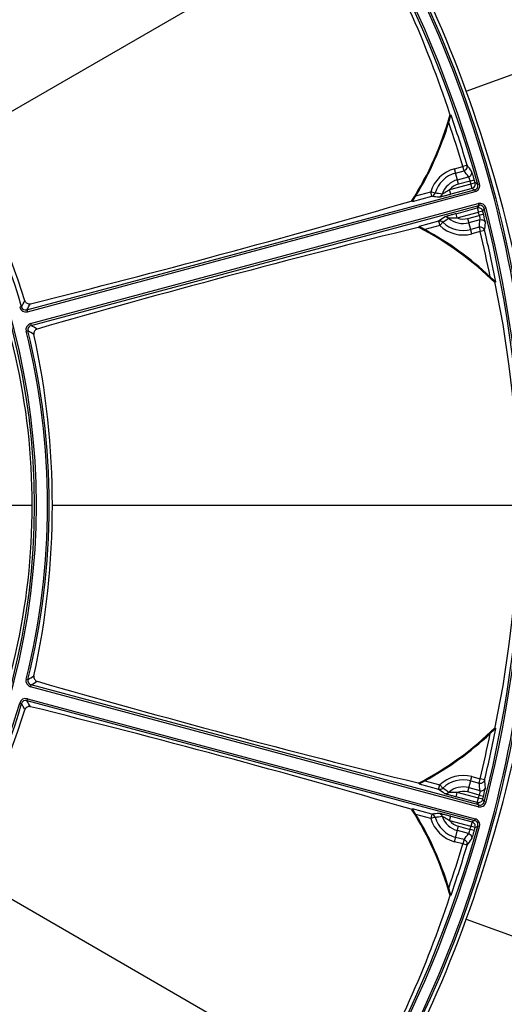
# Model space of a CAD drawing. Header units: millimetres. Extents: x 0 to 420, y -341 to 792.
# Tile 317 of 325: x 377 to 386, y 216 to 234. Entities that reach past the tile are written whole.
import ezdxf

# ---------------------------------------------------------------- set-up
doc = ezdxf.new("R2010")
doc.units = ezdxf.units.MM
doc.header["$LTSCALE"] = 23.1
doc.layers.get('0').update_dxf_attribs({"linetype": 'CONTINUOUS'})
doc.layers.add('DIM_PILOTEES', color=7, linetype='CONTINUOUS')
doc.styles.get("Standard").update_dxf_attribs({"font": 'txt', "width": 0.7})
doc.styles.add('TEXTSTYLE_4', font='txt')
doc.dimstyles.new('DIMSTYLE_3', dxfattribs={"dimtxt": 2.5, "dimasz": 3.5, "dimexe": 2, "dimexo": 0, "dimtad": 1, "dimdec": 0, "dimlfac": 5.882353, "dimdsep": 46, "dimtxsty": 'Standard', "dimblk": '_FILLED', "dimblk1": '_FILLED', "dimblk2": '_FILLED', "dimcen": 0.09, "dimazin": 2, "dimtp": 0.8, "dimtm": 0.8, "dimtfac": 1, "dimtdec": 0, "dimtofl": 0, "dimtmove": 0, "dimatfit": 3, "dimldrblk": '_FILLED', "dimfxl": 0, "dimtolj": 1, "dimarcsym": 0})
doc.dimstyles.new('DIMSTYLE_5', dxfattribs={"dimtxt": 2.5, "dimasz": 3.5, "dimexe": 2, "dimexo": 0, "dimtad": 1, "dimdec": 0, "dimlfac": 5.882353, "dimdsep": 46, "dimtxsty": 'Standard', "dimblk": '_FILLED', "dimblk1": '_FILLED', "dimblk2": '_FILLED', "dimcen": 0.09, "dimazin": 2, "dimtp": 0.8, "dimtm": 0.8, "dimtfac": 1, "dimtdec": 0, "dimtmove": 0, "dimatfit": 2, "dimldrblk": '_FILLED', "dimfxl": 0, "dimtolj": 1, "dimarcsym": 0})

# ---------------------------------------------------------------- blocks, each defined once
blk = doc.blocks.new('_FILLED')
at = {"color": 0, "linetype": 'ByBlock'}
blk.add_solid([(0, 0), (-1, 0.1429), (-1, -0.1429)], dxfattribs=at)
blk = doc.blocks.new('*D9')
at = {"layer": 'DIM_PILOTEES', "color": 2, "linetype": 'Continuous'}
for p, q in [((322.755, 216.718), (322.755, 271.478)), ((404.884, 216.276), (404.884, 271.478)), ((322.755, 269.478), (363.82, 269.478)), ((404.884, 269.478), (363.82, 269.478))]:
    blk.add_line(p, q, dxfattribs=at)
at = {"layer": 'DIM_PILOTEES', "color": 2, "linetype": 'Continuous', "xscale": 3.5, "yscale": 3.5, "zscale": 3.5, "rotation": 180}
blk.add_blockref('_FILLED', (322.755, 269.478), dxfattribs=at)
at = {"layer": 'DIM_PILOTEES', "color": 2, "linetype": 'Continuous', "xscale": 3.5, "yscale": 3.5, "zscale": 3.5}
blk.add_blockref('_FILLED', (404.884, 269.478), dxfattribs=at)
at = {"layer": 'DIM_PILOTEES', "color": 2, "linetype": 'Continuous', "insert": (363.82, 272.603), "char_height": 2.5, "width": 8.57143, "attachment_point": 2, "line_spacing_factor": 0.9}
blk.add_mtext('{\\ftxt;\\W0.0001;\\H0.0001;\\~}{\\ftxt;\\W2.2857142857;\\H2.5; }{\\ftxt;\\W0.0001;\\H0.0001;\\~}', dxfattribs=at)
blk = doc.blocks.new('*D10')
at = {"layer": 'DIM_PILOTEES', "color": 2, "linetype": 'Continuous'}
for p, q in [((363.805, 225.178), (394.111, 263.644)), ((385.898, 253.221), (363.805, 225.178)), ((341.711, 197.135), (363.805, 225.178))]:
    blk.add_line(p, q, dxfattribs=at)
at = {"layer": 'DIM_PILOTEES', "color": 2, "linetype": 'Continuous', "xscale": 3.5, "yscale": 3.5, "zscale": 3.5}
for p, rotation in [((385.898, 253.221), 51.7666965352), ((341.711, 197.135), 231.7666965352)]:
    blk.add_blockref('_FILLED', p, dxfattribs=dict(at, rotation=rotation))
at = {"layer": 'DIM_PILOTEES', "color": 2, "linetype": 'Continuous', "insert": (385.947, 258.331), "char_height": 2.5, "width": 13.83929, "attachment_point": 1, "rotation": 51.7667, "line_spacing_factor": 0.9, "style": 'TEXTSTYLE_4'}
blk.add_mtext('{\\ftxt;\\W0.0001;\\H0.0001;\\~}{\\ftxt;\\W1.3333333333;\\H2.5; }{\\ftxt;\\W0.0001;\\H0.0001;\\~}{\\ftxt;\\W0.0001;\\H0.0001;\\~}{\\ftxt;\\W2.3571428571;\\H2.5; }{\\ftxt;\\W0.0001;\\H0.0001;\\~}', dxfattribs=at)

msp = doc.modelspace()

# ---------------------------------------------------------------- linework, layer by layer
at = {"color": 7, "linetype": 'Continuous'}
for p, q in [((375.7294, 232.0626), (383.4113, 236.4977)), ((385.4555, 233.0581), (394.0679, 236.1927)), ((385.1513, 232.6026), (385.1658, 232.603)), ((385.2318, 231.5835), (385.392, 231.6264)), ((385.3103, 231.2908), (385.2318, 231.5835)), ((385.2538, 231.5017), (385.4139, 231.5446)), ((385.4734, 231.6507), (385.392, 231.6264)), ((385.4139, 231.5446), (385.392, 231.6264)), ((385.2883, 231.3726), (385.4982, 231.4288)), ((385.5279, 231.3491), (385.3103, 231.2908)), ((385.5279, 231.3491), (385.6096, 231.3723)), ((385.6262, 231.3137), (385.5444, 231.2907)), ((385.6752, 231.2856), (385.6262, 231.3137)), ((377.0887, 228.896), (385.6153, 231.1807)), ((377.0978, 228.862), (385.6245, 231.1467)), ((384.4945, 231.0641), (384.7812, 231.141)), ((384.8032, 231.0589), (384.7812, 231.141)), ((384.8626, 231.1176), (384.7812, 231.141)), ((385.5444, 231.2907), (385.1391, 231.1821)), ((385.1611, 231.1), (385.1391, 231.1821)), ((385.5664, 231.2086), (385.1611, 231.1)), ((385.5664, 231.2086), (385.5444, 231.2907)), ((385.6153, 231.1807), (385.5664, 231.2086)), ((385.6153, 231.1807), (385.6245, 231.1467)), ((385.6752, 231.2856), (385.7091, 231.2951)), ((384.4065, 230.9669), (384.4229, 230.9713)), ((384.4317, 230.9593), (384.4229, 230.9713)), ((384.4317, 230.9593), (384.8032, 231.0589)), ((377.159, 228.6336), (385.6856, 230.9184)), ((377.1681, 228.5998), (385.6947, 230.8845)), ((385.261, 230.7272), (385.6663, 230.8358)), ((385.283, 230.6452), (385.6883, 230.7538)), ((385.6947, 230.8845), (385.6663, 230.8358)), ((385.6663, 230.8358), (385.6883, 230.7538)), ((385.6856, 230.9184), (385.6947, 230.8845)), ((385.7706, 230.7748), (385.6883, 230.7538)), ((385.799, 230.8235), (385.7706, 230.7748)), ((385.833, 230.8323), (385.799, 230.8235)), ((384.9305, 230.5839), (384.5589, 230.4844)), ((384.9305, 230.5839), (384.9525, 230.5019)), ((385.0112, 230.5628), (384.9525, 230.5019)), ((385.283, 230.6452), (385.261, 230.7272)), ((385.4856, 230.6366), (385.7032, 230.6949)), ((385.564, 230.3439), (385.4856, 230.6366)), ((385.7173, 230.611), (385.5075, 230.5548)), ((385.7855, 230.7157), (385.7032, 230.6949)), ((384.5409, 230.4653), (384.5573, 230.4697)), ((384.5573, 230.4697), (384.5589, 230.4844)), ((384.9525, 230.5019), (384.6657, 230.425)), ((385.7022, 230.4686), (385.5421, 230.4257)), ((385.7241, 230.3868), (385.564, 230.3439)), ((385.7022, 230.4686), (385.7241, 230.3868)), ((385.8068, 230.4065), (385.7241, 230.3868)), ((386.0166, 229.428), (386.0038, 229.4211)), ((376.985, 228.9547), (376.9512, 228.945)), ((377.0887, 228.896), (377.0978, 228.862)), ((377.0736, 228.4886), (377.1076, 228.4971)), ((377.159, 228.6336), (377.1681, 228.5998)), ((369.0742, 225.1778), (377.184, 225.1778)), ((377.5742, 225.1778), (386.4445, 225.1778)), ((377.0736, 221.867), (377.1076, 221.8585)), ((377.159, 221.722), (377.1681, 221.7558)), ((385.6947, 219.4711), (377.1681, 221.7558)), ((385.6856, 219.4373), (377.159, 221.722)), ((376.9512, 221.4106), (376.985, 221.4009)), ((377.0978, 221.4936), (377.0887, 221.4596)), ((377.0887, 221.4596), (385.6153, 219.1749)), ((377.0978, 221.4936), (385.6245, 219.2089)), ((386.0038, 220.9345), (386.0166, 220.9277)), ((384.5409, 219.8904), (384.5573, 219.886)), ((384.5589, 219.8712), (384.5573, 219.886)), ((384.5589, 219.8712), (384.9305, 219.7717)), ((384.6657, 219.9306), (384.9525, 219.8538)), ((385.4856, 219.719), (385.564, 220.0117)), ((385.5421, 219.9299), (385.7022, 219.887)), ((385.564, 220.0117), (385.7241, 219.9688)), ((385.7022, 219.887), (385.7241, 219.9688)), ((385.8068, 219.9491), (385.7241, 219.9688)), ((384.9305, 219.7717), (384.9525, 219.8538)), ((385.0112, 219.7928), (384.9525, 219.8538)), ((385.261, 219.6284), (385.283, 219.7104)), ((385.6883, 219.6018), (385.283, 219.7104)), ((385.7032, 219.6607), (385.4856, 219.719)), ((385.5075, 219.8008), (385.7173, 219.7446)), ((385.6663, 219.5198), (385.261, 219.6284)), ((385.6663, 219.5198), (385.6883, 219.6018)), ((385.6947, 219.4711), (385.6663, 219.5198)), ((385.7706, 219.5809), (385.6883, 219.6018)), ((385.7032, 219.6607), (385.7855, 219.6399)), ((385.799, 219.5321), (385.7706, 219.5809)), ((385.833, 219.5234), (385.799, 219.5321)), ((384.4065, 219.3887), (384.4229, 219.3843)), ((384.4229, 219.3843), (384.4317, 219.3963)), ((384.8032, 219.2967), (384.4317, 219.3963)), ((385.6856, 219.4373), (385.6947, 219.4711)), ((384.7812, 219.2147), (384.4945, 219.2915)), ((384.8032, 219.2967), (384.7812, 219.2147)), ((384.8626, 219.2381), (384.7812, 219.2147)), ((385.1391, 219.1735), (385.1611, 219.2556)), ((385.1391, 219.1735), (385.5444, 219.0649)), ((385.1611, 219.2556), (385.5664, 219.147)), ((385.5664, 219.147), (385.5444, 219.0649)), ((385.6153, 219.1749), (385.5664, 219.147)), ((385.6245, 219.2089), (385.6153, 219.1749)), ((385.2318, 218.7721), (385.3103, 219.0648)), ((385.4982, 218.9268), (385.2883, 218.983)), ((385.3103, 219.0648), (385.5279, 219.0065)), ((385.6096, 218.9833), (385.5279, 219.0065)), ((385.6262, 219.0419), (385.5444, 219.0649)), ((385.6262, 219.0419), (385.6752, 219.07)), ((385.7091, 219.0605), (385.6752, 219.07)), ((385.392, 218.7292), (385.2318, 218.7721)), ((385.4139, 218.811), (385.2538, 218.8539)), ((385.4139, 218.811), (385.392, 218.7292)), ((385.4734, 218.7049), (385.392, 218.7292)), ((375.7294, 218.293), (383.4113, 213.8579)), ((385.1658, 217.7526), (385.1513, 217.7531)), ((385.4555, 217.2975), (394.0679, 214.1629))]:
    msp.add_line(p, q, dxfattribs=at)
for radius in [33.745, 33.575, 33.405, 33.3124, 32.6694, 32.6636]:
    msp.add_circle((363.8046, 225.1778), radius, dxfattribs=at)
for centre, radius, start, end in [((363.8046, 225.1778), 32.725, 4.77875, 171.54338), ((363.8046, 225.1778), 22.7074, 15.60358, 43.5575), ((363.8046, 225.1778), 22.7426, 15.60358, 43.5575), ((365.5548, 226.1868), 20.6197, 18.18403, 30.0036), ((364.4946, 225.4289), 22.2076, 10.28428, 29.71572), ((364.4946, 225.4289), 22.2416, 10.28428, 29.71572), ((360.9526, 224.1398), 26.0755, 12.49809, 27.50191), ((363.8046, 225.1778), 13.7109, 15.98979, 44.01021), ((362.528, 224.4407), 15.2437, 17.68467, 42.31533), ((379.4104, 234.1878), 5.95, 327.22492, 344.67678), ((363.8046, 225.1778), 22.6011, 19.17856, 19.22959), ((379.4104, 234.1878), 5.9558, 327.3118, 344.56356), ((379.4104, 234.1878), 5.967, 328.43308, 343.22198), ((363.8046, 225.1778), 22.5299, 16.63201, 18.87232), ((363.8046, 225.1778), 22.6149, 16.63201, 19.16766), ((363.8046, 225.1778), 13.4297, 331.02323, 28.97677), ((363.8046, 225.1778), 13.4647, 331.02323, 28.97677), ((385.3979, 230.9637), 0.6417, 105, 163.96464), ((385.3979, 230.9637), 0.557, 105, 163.96464), ((363.4502, 215.4706), 27.2172, 35.89683, 36.19833), ((363.4154, 215.5478), 27.3104, 35.8289, 36.13038), ((385.3979, 230.9637), 0.4233, 105, 161.17138), ((363.8046, 225.1778), 22.5828, 15.70515, 15.8592), ((385.5443, 231.2908), 0.0851, 285.06938, 15.63567), ((363.8046, 225.1778), 22.6678, 15.70515, 15.8592), ((384.7809, 231.1408), 0.0849, 285.20599, 344.09501), ((383.2498, 217.9831), 13.2331, 82.41171, 82.99946), ((385.3979, 230.9637), 0.3386, 105, 139.84277), ((385.5934, 231.2627), 0.0849, 284.9554, 15.64818), ((385.5934, 231.2628), 0.1202, 284.98907, 15.61451), ((332.5003, 409.2411), 185.677, 283.915877, 286.23343), ((388.0588, 263.627), 32.7304, 264.29148, 264.53048), ((384.9168, 231.1275), 0.0849, 285.20391, 341.32383), ((385.6882, 230.7537), 0.0851, 14.36433, 104.93062), ((385.7167, 230.8024), 0.12, 14.38948, 105.00695), ((363.8046, 225.1778), 22.5828, 14.1408, 14.29485), ((385.7167, 230.8025), 0.0849, 14.35597, 105.04045), ((363.8046, 225.1778), 22.6678, 14.1408, 14.29485), ((363.8046, 225.1778), 22.7074, 345.60357, 14.39643), ((363.8046, 225.1778), 22.7425, 345.60357, 14.39643), ((404.0271, 204.0165), 32.7186, 125.46947, 125.70856), ((384.9522, 230.5018), 0.0849, 45.90499, 104.79402), ((377.0463, 241.1324), 13.2347, 307.00057, 307.58825), ((385.3979, 230.9637), 0.557, 226.03536, 285), ((385.0632, 230.5813), 0.0849, 48.67617, 104.79609), ((385.3979, 230.9637), 0.4233, 228.82862, 285), ((385.3979, 230.9637), 0.3386, 250.15723, 285), ((358.6441, 233.4073), 27.2172, 353.80167, 354.10317), ((428.7259, 50.1221), 185.677, 103.76657, 106.084123), ((381.8246, 225.1778), 5.95, 45.32322, 62.77508), ((381.8246, 225.1778), 5.9558, 45.43644, 62.6882), ((381.8246, 225.1778), 5.967, 46.77802, 61.56692), ((385.3979, 230.9637), 0.6417, 226.03536, 285), ((363.8046, 225.1778), 22.5299, 11.12768, 13.36799), ((358.6525, 233.323), 27.3104, 353.86962, 354.1711), ((363.8046, 225.1778), 22.6149, 10.83234, 13.36799), ((363.8046, 225.1778), 22.6011, 10.77041, 10.82144), ((365.8124, 225.1778), 20.6321, 348.18761, 11.81239), ((342.9319, 248.364), 39.1961, 330.31814, 330.5144), ((377.0667, 228.9781), 0.1202, 195.98111, 285.00868), ((377.0667, 228.978), 0.0849, 195.94882, 285.04097), ((342.6519, 248.3833), 39.5683, 330.49507, 330.69072), ((377.19, 228.5177), 0.12, 104.98721, 194.02302), ((377.19, 228.5178), 0.0849, 104.95507, 194.05516), ((357.3214, 194.6616), 39.1961, 59.4856, 59.68187), ((363.8046, 225.1778), 13.7108, 345.98977, 14.01023), ((357.0886, 194.5049), 39.5682, 59.30928, 59.50495), ((363.8046, 225.1778), 13.6758, 345.98977, 14.01023), ((362.3305, 225.1778), 15.2437, 347.68467, 12.31533), ((363.8046, 225.1778), 32.725, 188.45598, 355.22125), ((377.19, 221.8379), 0.12, 165.97698, 255.01279), ((377.19, 221.8379), 0.0849, 165.94483, 255.04493), ((357.3214, 255.694), 39.1961, 300.31813, 300.5144), ((357.0886, 255.8507), 39.5682, 300.49505, 300.69072), ((428.7259, 400.2335), 185.677, 253.915877, 256.23343), ((363.8046, 225.1778), 13.6756, 315.98979, 344.01021), ((363.8046, 225.1778), 13.7109, 315.98979, 344.01021), ((377.0667, 221.3775), 0.1202, 74.99367, 164.01654), ((377.0667, 221.3776), 0.0849, 74.96138, 164.04883), ((342.9319, 201.9917), 39.1961, 29.4856, 29.68186), ((342.6519, 201.9723), 39.5683, 29.30928, 29.50493), ((362.528, 225.9149), 15.2437, 317.68467, 342.31533), ((332.5003, 41.1145), 185.677, 73.76657, 76.084123), ((364.4946, 224.9267), 22.2076, 330.28428, 349.71572), ((364.4946, 224.9267), 22.2416, 330.28428, 349.71572), ((381.8246, 225.1778), 5.95, 297.22492, 314.67678), ((381.8246, 225.1778), 5.9558, 297.3118, 314.56356), ((381.8246, 225.1778), 5.967, 298.43308, 313.22198), ((363.8046, 225.1778), 22.5299, 346.63201, 348.87232), ((363.8046, 225.1778), 22.6149, 346.63201, 349.16766), ((363.8046, 225.1778), 22.6011, 349.17856, 349.22959), ((360.9526, 226.2159), 26.0755, 332.49809, 347.50191), ((385.3979, 219.3919), 0.6417, 75, 133.96464), ((385.3979, 219.3919), 0.557, 75, 133.96464), ((358.6441, 216.9483), 27.2172, 5.89683, 6.19833), ((358.6526, 217.0326), 27.3104, 5.8289, 6.13038), ((384.9522, 219.8538), 0.0849, 255.20599, 314.09502), ((404.0272, 246.3393), 32.7189, 234.29144, 234.53053), ((377.0463, 209.2232), 13.2346, 52.41175, 52.99943), ((385.0632, 219.7743), 0.0849, 255.20391, 311.32383), ((385.3979, 219.3919), 0.4233, 75, 131.17138), ((385.3979, 219.3919), 0.3386, 75, 109.84277), ((385.6882, 219.602), 0.0851, 255.06938, 345.63567), ((385.7167, 219.5532), 0.12, 254.99298, 345.61059), ((363.8046, 225.1778), 22.5828, 345.70515, 345.8592), ((385.7167, 219.5531), 0.0849, 254.95947, 345.6441), ((363.8046, 225.1778), 22.6678, 345.70515, 345.8592), ((379.4104, 216.1678), 5.95, 15.32322, 32.77508), ((379.4104, 216.1678), 5.9558, 15.43644, 32.6882), ((388.0575, 186.7422), 32.7167, 95.46946, 95.70857), ((384.9168, 219.2281), 0.0849, 18.67617, 74.79609), ((379.4104, 216.1678), 5.967, 16.77802, 31.56692), ((385.3979, 219.3919), 0.6417, 196.03536, 255), ((384.7809, 219.2148), 0.0849, 15.90499, 74.79402), ((383.2495, 232.3743), 13.2349, 277.00058, 277.58824), ((385.3979, 219.3919), 0.557, 196.03536, 255), ((385.3979, 219.3919), 0.4233, 198.82862, 255), ((385.3979, 219.3919), 0.3386, 220.15723, 255), ((385.5443, 219.0649), 0.0851, 344.36433, 74.93062), ((385.5934, 219.0929), 0.0849, 344.34907, 75.04734), ((385.5934, 219.0928), 0.1202, 344.38274, 75.01368), ((363.8046, 225.1778), 22.7074, 316.4425, 344.39642), ((363.8046, 225.1778), 22.7426, 316.4425, 344.39642), ((363.8046, 225.1778), 22.5828, 344.1408, 344.29485), ((363.8046, 225.1778), 22.6678, 344.1408, 344.29485), ((363.4502, 234.885), 27.2172, 323.80167, 324.10317), ((363.4154, 234.8078), 27.3104, 323.86962, 324.1711), ((363.8046, 225.1778), 22.5299, 341.12768, 343.36799), ((363.8046, 225.1778), 22.6149, 340.83234, 343.36799), ((365.5868, 224.1545), 20.5848, 329.98638, 341.82602), ((363.8046, 225.1778), 22.6011, 340.77041, 340.82144)]:
    msp.add_arc(centre, radius, start, end, dxfattribs=at)
for points, knots in [([(385.1234, 232.4653), (385.1277, 232.4797), (385.1341, 232.5011), (385.1426, 232.5292), (385.1486, 232.5494), (385.1543, 232.568), (385.1586, 232.5824), (385.1618, 232.592), (385.1634, 232.5978), (385.1649, 232.6006), (385.1653, 232.603), (385.1658, 232.603)], [0, 0, 0, 0, 0.3120212, 0.4643995, 0.6115354, 0.74961, 0.8714752, 0.922307, 0.9628832, 0.9897924, 1, 1, 1, 1]), ([(385.4139, 231.5446), (385.4352, 231.5504), (385.4746, 231.5804), (385.4796, 231.6297), (385.4734, 231.6507)], [0, 0, 0, 0, 0.5005932, 1, 1, 1, 1]), ([(385.4982, 231.4288), (385.5194, 231.4346), (385.5586, 231.4644), (385.5639, 231.5134), (385.5578, 231.5344)], [0, 0, 0, 0, 0.5005914, 1, 1, 1, 1]), ([(385.6096, 231.3723), (385.604, 231.3921), (385.5931, 231.4289), (385.5786, 231.478), (385.5662, 231.5117), (385.5612, 231.5298), (385.5578, 231.5344)], [0, 0, 0, 0, 0.3628635, 0.6768175, 0.8993096, 1, 1, 1, 1]), ([(385.4982, 231.4288), (385.5005, 231.427), (385.5037, 231.4177), (385.5109, 231.4016), (385.5191, 231.3772), (385.5249, 231.359), (385.5279, 231.3491)], [0, 0, 0, 0, 0.1024439, 0.3245148, 0.6376272, 1, 1, 1, 1]), ([(385.1391, 231.1821), (385.1249, 231.1737), (385.0971, 231.1567), (385.0628, 231.1356), (385.0364, 231.1203), (385.0193, 231.1105), (385.0064, 231.1046), (384.9997, 231.1004), (384.9973, 231.1003)], [0, 0, 0, 0, 0.3014862, 0.5974159, 0.7368847, 0.8612196, 0.9556689, 1, 1, 1, 1]), ([(384.4317, 230.9593), (384.4315, 230.9596), (384.4324, 230.961), (384.4339, 230.9648), (384.4389, 230.9727), (384.4455, 230.9842), (384.4541, 230.9983), (384.4635, 231.0137), (384.4771, 231.0358), (384.4875, 231.0527), (384.4945, 231.0641)], [0, 0, 0, 0, 0.0087208, 0.0312227, 0.111751, 0.2267257, 0.3634032, 0.5134855, 0.6717517, 1, 1, 1, 1]), ([(384.9391, 231.0456), (384.9419, 231.0453), (384.9504, 231.0474), (384.967, 231.0504), (384.9909, 231.0562), (385.0321, 231.0662), (385.0894, 231.081), (385.1367, 231.0935), (385.1611, 231.1)], [0, 0, 0, 0, 0.0363424, 0.1131979, 0.2233471, 0.3579748, 0.6689031, 1, 1, 1, 1]), ([(385.261, 230.7272), (385.2366, 230.7207), (385.1894, 230.7079), (385.1323, 230.6921), (385.0917, 230.6801), (385.0681, 230.6732), (385.0522, 230.6675), (385.0438, 230.665), (385.0415, 230.6634)], [0, 0, 0, 0, 0.3310967, 0.6420249, 0.7766526, 0.8868018, 0.9636575, 1, 1, 1, 1]), ([(385.1192, 230.6451), (385.1214, 230.6462), (385.1294, 230.6459), (385.1434, 230.6473), (385.1631, 230.6473), (385.1936, 230.6473), (385.2339, 230.6462), (385.2665, 230.6454), (385.283, 230.6452)], [0, 0, 0, 0, 0.0443311, 0.1387806, 0.2631155, 0.4025843, 0.6985139, 1, 1, 1, 1]), ([(385.7032, 230.6949), (385.7055, 230.6849), (385.7096, 230.6662), (385.7148, 230.641), (385.7165, 230.6234), (385.7184, 230.6137), (385.7173, 230.611)], [0, 0, 0, 0, 0.3623727, 0.6754852, 0.8975561, 1, 1, 1, 1]), ([(385.7173, 230.611), (385.7385, 230.6167), (385.7874, 230.6105), (385.8165, 230.5706), (385.8218, 230.5494)], [0, 0, 0, 0, 0.5005914, 1, 1, 1, 1]), ([(385.8218, 230.5494), (385.8223, 230.5551), (385.8176, 230.5733), (385.8115, 230.6086), (385.7995, 230.6584), (385.7906, 230.6957), (385.7855, 230.7157)], [0, 0, 0, 0, 0.1006904, 0.3231825, 0.6371365, 1, 1, 1, 1]), ([(376.0319, 230.4699), (376.3917, 229.6838), (376.9794, 227.9503), (377.2912, 225.1778), (376.9794, 222.4054), (376.3917, 220.6718), (376.0319, 219.8857)], [0, 0, 0, 0, 0.2380618, 0.5, 0.7619382, 1, 1, 1, 1]), ([(384.6657, 230.425), (384.654, 230.4314), (384.6365, 230.4408), (384.6137, 230.4532), (384.5978, 230.4619), (384.5834, 230.4698), (384.5719, 230.4764), (384.5636, 230.4808), (384.5604, 230.4833), (384.5589, 230.484), (384.5589, 230.4844)], [0, 0, 0, 0, 0.3282477, 0.4865137, 0.6365958, 0.7732731, 0.8882479, 0.9687769, 0.991279, 1, 1, 1, 1]), ([(385.8068, 230.4065), (385.8016, 230.4278), (385.7726, 230.468), (385.7235, 230.4743), (385.7022, 230.4686)], [0, 0, 0, 0, 0.4994068, 1, 1, 1, 1]), ([(386.0166, 229.428), (386.0161, 229.4277), (386.0146, 229.4297), (386.0118, 229.4313), (386.0075, 229.4355), (386, 229.4422), (385.9891, 229.4525), (385.9748, 229.4658), (385.9595, 229.4803), (385.9382, 229.5004), (385.9219, 229.5157), (385.911, 229.526)], [0, 0, 0, 0, 0.0102076, 0.0371168, 0.077693, 0.1285248, 0.25039, 0.3884646, 0.5356005, 0.6879788, 1, 1, 1, 1]), ([(377.0513, 229.0714), (377.0576, 229.0517), (377.087, 229.0151), (377.1339, 229.0085), (377.155, 229.0137)], [0, 0, 0, 0, 0.4884956, 1, 1, 1, 1]), ([(377.2844, 228.531), (377.2635, 228.525), (377.2262, 228.4958), (377.219, 228.4494), (377.2234, 228.4292)], [0, 0, 0, 0, 0.5115096, 1, 1, 1, 1]), ([(377.2234, 221.9265), (377.219, 221.9062), (377.2262, 221.8598), (377.2635, 221.8306), (377.2844, 221.8246)], [0, 0, 0, 0, 0.4884956, 1, 1, 1, 1]), ([(377.155, 221.3419), (377.1339, 221.3471), (377.087, 221.3405), (377.0576, 221.3039), (377.0513, 221.2842)], [0, 0, 0, 0, 0.5115096, 1, 1, 1, 1]), ([(385.911, 220.8296), (385.9219, 220.8399), (385.9382, 220.8552), (385.9595, 220.8753), (385.9748, 220.8898), (385.9891, 220.9031), (386, 220.9134), (386.0075, 220.9201), (386.0118, 220.9243), (386.0146, 220.9259), (386.0161, 220.9279), (386.0166, 220.9277)], [0, 0, 0, 0, 0.3120212, 0.4643995, 0.6115354, 0.74961, 0.8714752, 0.922307, 0.9628832, 0.9897924, 1, 1, 1, 1]), ([(384.5589, 219.8712), (384.5589, 219.8716), (384.5604, 219.8723), (384.5636, 219.8749), (384.5719, 219.8792), (384.5834, 219.8859), (384.5978, 219.8937), (384.6137, 219.9024), (384.6365, 219.9148), (384.654, 219.9242), (384.6657, 219.9306)], [0, 0, 0, 0, 0.0087208, 0.0312227, 0.111751, 0.2267257, 0.3634032, 0.5134855, 0.6717517, 1, 1, 1, 1]), ([(385.7022, 219.887), (385.7235, 219.8814), (385.7726, 219.8876), (385.8016, 219.9278), (385.8068, 219.9491)], [0, 0, 0, 0, 0.5005932, 1, 1, 1, 1]), ([(385.0415, 219.6922), (385.0438, 219.6906), (385.0522, 219.6881), (385.0681, 219.6824), (385.0917, 219.6755), (385.1323, 219.6636), (385.1894, 219.6477), (385.2366, 219.6349), (385.261, 219.6284)], [0, 0, 0, 0, 0.0363425, 0.113198, 0.2233472, 0.3579749, 0.6689032, 1, 1, 1, 1]), ([(385.283, 219.7104), (385.2665, 219.7102), (385.2339, 219.7094), (385.1936, 219.7083), (385.1631, 219.7083), (385.1434, 219.7083), (385.1294, 219.7097), (385.1214, 219.7094), (385.1192, 219.7106)], [0, 0, 0, 0, 0.3014862, 0.5974159, 0.7368847, 0.8612196, 0.9556689, 1, 1, 1, 1]), ([(385.7173, 219.7446), (385.7184, 219.7419), (385.7165, 219.7322), (385.7148, 219.7146), (385.7096, 219.6894), (385.7055, 219.6707), (385.7032, 219.6607)], [0, 0, 0, 0, 0.1024439, 0.3245148, 0.6376272, 1, 1, 1, 1]), ([(385.7173, 219.7446), (385.7385, 219.739), (385.7874, 219.7451), (385.8165, 219.785), (385.8218, 219.8062)], [0, 0, 0, 0, 0.5005914, 1, 1, 1, 1]), ([(385.7855, 219.6399), (385.7906, 219.6599), (385.7995, 219.6972), (385.8115, 219.747), (385.8176, 219.7823), (385.8223, 219.8005), (385.8218, 219.8062)], [0, 0, 0, 0, 0.3628635, 0.6768175, 0.8993096, 1, 1, 1, 1]), ([(384.4945, 219.2915), (384.4875, 219.3029), (384.4771, 219.3198), (384.4635, 219.3419), (384.4541, 219.3574), (384.4455, 219.3714), (384.4389, 219.3829), (384.4339, 219.3908), (384.4324, 219.3946), (384.4315, 219.396), (384.4317, 219.3963)], [0, 0, 0, 0, 0.3282477, 0.4865137, 0.6365958, 0.7732731, 0.8882479, 0.9687769, 0.991279, 1, 1, 1, 1]), ([(385.1611, 219.2556), (385.1367, 219.2621), (385.0894, 219.2747), (385.0321, 219.2895), (384.9909, 219.2994), (384.967, 219.3052), (384.9504, 219.3082), (384.9419, 219.3103), (384.9391, 219.31)], [0, 0, 0, 0, 0.3310967, 0.6420249, 0.7766526, 0.8868018, 0.9636575, 1, 1, 1, 1]), ([(384.9973, 219.2553), (384.9997, 219.2552), (385.0064, 219.251), (385.0193, 219.2451), (385.0364, 219.2353), (385.0628, 219.2201), (385.0971, 219.1989), (385.1249, 219.1819), (385.1391, 219.1735)], [0, 0, 0, 0, 0.0443311, 0.1387806, 0.2631155, 0.4025843, 0.6985139, 1, 1, 1, 1]), ([(385.5279, 219.0065), (385.5249, 218.9966), (385.5191, 218.9784), (385.5109, 218.954), (385.5037, 218.9379), (385.5005, 218.9286), (385.4982, 218.9268)], [0, 0, 0, 0, 0.3623727, 0.6754852, 0.8975561, 1, 1, 1, 1]), ([(385.5578, 218.8212), (385.5612, 218.8258), (385.5662, 218.8439), (385.5786, 218.8776), (385.5931, 218.9267), (385.604, 218.9635), (385.6096, 218.9833)], [0, 0, 0, 0, 0.1006904, 0.3231825, 0.6371365, 1, 1, 1, 1]), ([(385.4734, 218.7049), (385.4796, 218.726), (385.4746, 218.7753), (385.4352, 218.8052), (385.4139, 218.811)], [0, 0, 0, 0, 0.4994068, 1, 1, 1, 1]), ([(385.4982, 218.9268), (385.5194, 218.9211), (385.5586, 218.8913), (385.5639, 218.8422), (385.5578, 218.8212)], [0, 0, 0, 0, 0.5005914, 1, 1, 1, 1]), ([(385.1658, 217.7526), (385.1653, 217.7526), (385.1649, 217.7551), (385.1634, 217.7579), (385.1618, 217.7636), (385.1586, 217.7732), (385.1543, 217.7876), (385.1486, 217.8063), (385.1426, 217.8264), (385.1341, 217.8546), (385.1277, 217.8759), (385.1234, 217.8903)], [0, 0, 0, 0, 0.0102076, 0.0371168, 0.077693, 0.1285248, 0.25039, 0.3884646, 0.5356005, 0.6879788, 1, 1, 1, 1])]:
    msp.add_open_spline(points, degree=3, knots=knots, dxfattribs=at)
at = {"layer": 'DIM_PILOTEES', "color": 2, "linetype": 'Continuous'}
msp.add_arc((363.8046, 225.1778), 35.7006, 264.59274, 51.7667, dxfattribs=at)

# ---------------------------------------------------------------- dimensions: what is measured, and where the dimension line sits
dim = msp.add_linear_dim(base=(404.8843, 269.4785), p1=(322.7549, 216.7182), p2=(404.8843, 216.2759), text='{\\ftxt;\\W0.0001;\\H0.0001;\\~}{\\ftxt;\\W2.2857142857;\\H2.5; }{\\ftxt;\\W0.0001;\\H0.0001;\\~}', dimstyle='DIMSTYLE_3', dxfattribs=at)
dim.commit()
dim.dimension.update_dxf_attribs({"geometry": '*D9', "text_midpoint": (363.4624, 269.4785), "dimtype": 160})
dim = msp.add_diameter_dim_2p(p1=(385.8985, 253.2205), p2=(341.7108, 197.1351), text='{\\ftxt;\\W0.0001;\\H0.0001;\\~}{\\ftxt;\\W1.3333333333;\\H2.5; }{\\ftxt;\\W0.0001;\\H0.0001;\\~}{\\ftxt;\\W0.0001;\\H0.0001;\\~}{\\ftxt;\\W2.3571428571;\\H2.5; }{\\ftxt;\\W0.0001;\\H0.0001;\\~}', dimstyle='DIMSTYLE_5', override={"dimpost": '<>'}, dxfattribs=at)
dim.commit()
dim.dimension.update_dxf_attribs({"geometry": '*D10', "text_midpoint": (389.9732, 259.4022), "dimtype": 163})

doc.saveas('drawing.dxf')
